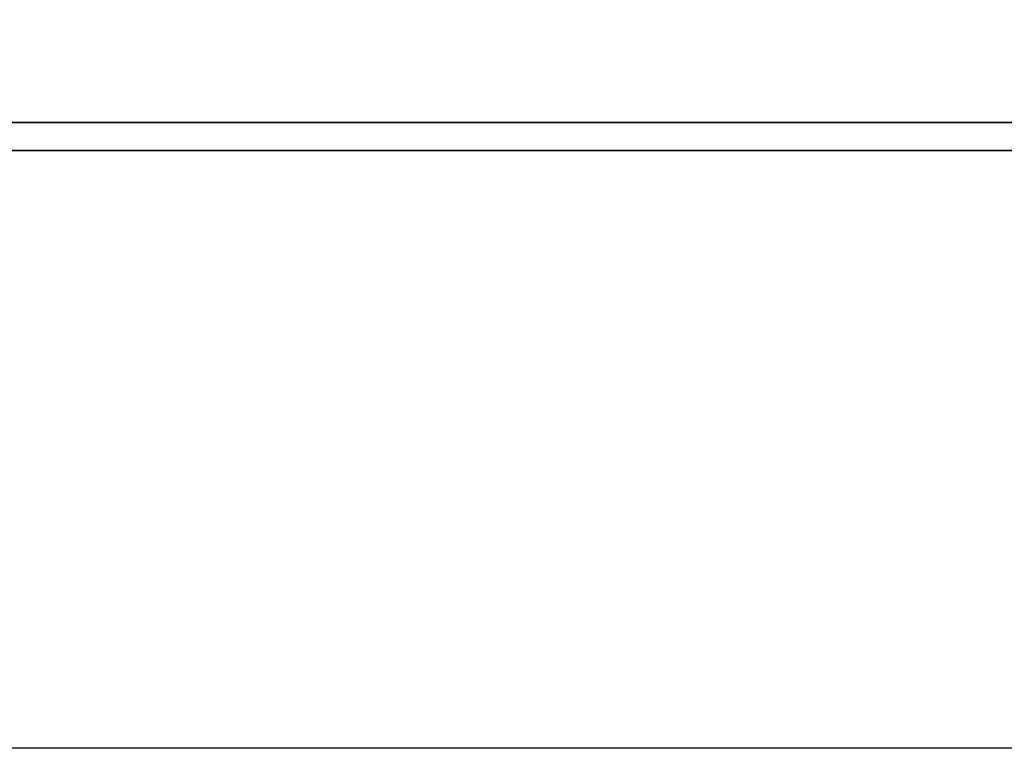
# Model space of a CAD drawing. Header units: millimetres. Extents: x -257 to 3135, y -1556 to 860.
# Tile 618 of 633: x 1336.35 to 1343.43, y -248.09 to -242.85. Entities that reach past the tile are written whole.
import ezdxf
from ezdxf.lldxf.tags import DXFTag

# ---------------------------------------------------------------- set-up
doc = ezdxf.new("R2010")
doc.units = ezdxf.units.MM
doc.layers.get('0').update_dxf_attribs({"linetype": 'CONTINUOUS'})
doc.layers.add('DIM', color=4, linetype='CONTINUOUS')
doc.layers.add('layer 1', color=7, linetype='CONTINUOUS')
tags = doc.linetypes.add('DASHED', pattern=[25.72, 12.86, -12.86]).pattern_tags.tags
tags[6:7] = [DXFTag(74, 4), DXFTag(75, 0), DXFTag(340, '0'), DXFTag(46, 0.0), DXFTag(50, 0.0), DXFTag(44, 0.0), DXFTag(45, 0.0)]
tags[4:5] = [DXFTag(74, 4), DXFTag(75, 0), DXFTag(340, '0'), DXFTag(46, 0.0), DXFTag(50, 0.0), DXFTag(44, 0.0), DXFTag(45, 0.0)]

# ---------------------------------------------------------------- blocks, each defined once
blk = doc.blocks.new('TBI MOTION logo(完整正式版)')
at = {"layer": 'layer 1', "color": 22, "lineweight": 35}
blk.add_open_spline([(75.90875, -9.47875), (75.90875, -9.47875), (75.90875, -12.28625), (75.90875, -12.28625), (75.90875, -12.28625), (75.90875, -12.28625), (75.90875, -12.47875), (75.90875, -12.47875), (75.90875, -12.47875), (75.90875, -12.47875), (75.71625, -12.47875), (75.71625, -12.47875), (75.71625, -12.47875), (75.71625, -12.47875), (-88.32875, -12.47875), (-88.32875, -12.47875), (-88.32875, -12.47875), (-88.32875, -12.47875), (-88.32875, -13.29375), (-88.32875, -13.29375), (-88.32875, -13.29375), (-88.32875, -13.29375), (82.89125, -13.29375), (82.89125, -13.29375), (82.89125, -13.29375), (82.89125, -13.29375), (75.90875, -9.47875), (75.90875, -9.47875)], degree=3, knots=[0, 0, 0, 0, 0.14285714, 0.14285714, 0.14285714, 0.14285715, 0.28571429, 0.28571429, 0.28571429, 0.2857143, 0.42857143, 0.42857143, 0.42857143, 0.42857144, 0.57142857, 0.57142857, 0.57142857, 0.57142858, 0.71428571, 0.71428571, 0.71428571, 0.71428572, 0.85714286, 0.85714286, 0.85714286, 0.85714287, 1, 1, 1, 1], dxfattribs=at)

msp = doc.modelspace()

# ---------------------------------------------------------------- linework, layer by layer
at = {"linetype": 'DASHED', "ltscale": 0.3}
msp.add_line((1418.5561, -248.0915), (1268.5561, -248.0915), dxfattribs=at)

# ---------------------------------------------------------------- block references
at = {"layer": 'DIM', "color": 7, "xscale": 0.246592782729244, "yscale": 0.246592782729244, "zscale": 0.246592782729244}
msp.add_blockref('TBI MOTION logo(完整正式版)', (1335.0703, -240.514), dxfattribs=at)

doc.saveas('drawing.dxf')
